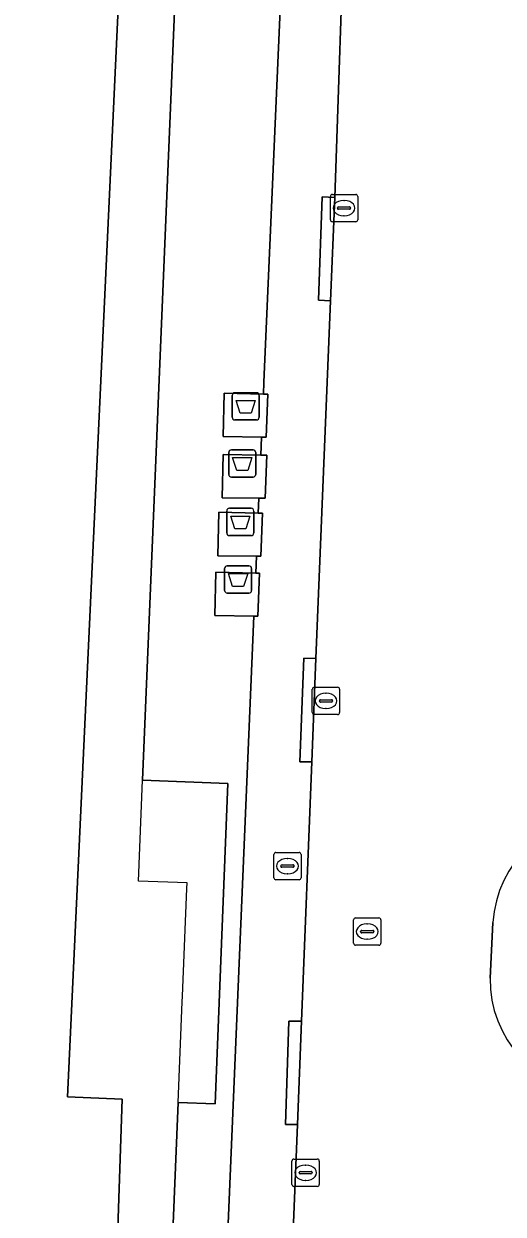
# Model space of a CAD drawing. Extents: x 160888 to 161385, y 386490 to 386908.
# Drawn here: x 160947.85 to 160965.4, y 386793.46 to 386837.06 of the extents above; entities that cross this region are included whole.
import ezdxf

# ---------------------------------------------------------------- set-up
doc = ezdxf.new("R2010")
doc.units = 0
for name, color, linetype in [('IMGEO_Afval_apart_plaats', 7, 'Continuous'), ('IMGEO_Brandkraan', 7, 'Continuous'), ('IMGEO_Erf', 7, 'Continuous'), ('IMGEO_Groenvoorziening', 7, 'Continuous'), ('IMGEO_Kolk', 7, 'Continuous'), ('IMGEO_Pand', 7, 'Continuous'), ('IMGEO_Pand_overbouw', 7, 'Continuous'), ('IMGEO_Rijbaan_lokaal_open', 7, 'Continuous'), ('IMGEO_Rioolput', 7, 'Continuous'), ('IMGEO_Voetpad_gesloten', 7, 'Continuous'), ('IMGEO_Voetpad_open', 7, 'Continuous')]:
    doc.layers.add(name, color=color, linetype=linetype)

msp = doc.modelspace()

# ---------------------------------------------------------------- linework, layer by layer
at = {"layer": 'IMGEO_Afval_apart_plaats'}
for p, q in [((160955.477, 386822.648), (160955.477, 386823.448)), ((160955.477, 386823.448), (160955.477, 386822.648)), ((160955.577, 386823.548), (160956.367, 386823.548)), ((160956.367, 386823.548), (160955.577, 386823.548)), ((160956.467, 386823.448), (160956.467, 386822.648)), ((160956.467, 386822.648), (160956.467, 386823.448)), ((160956.367, 386822.548), (160955.577, 386822.548)), ((160955.577, 386822.548), (160956.367, 386822.548)), ((160955.351, 386820.555), (160955.351, 386821.355)), ((160955.351, 386821.355), (160955.351, 386820.555)), ((160955.451, 386821.455), (160956.241, 386821.455)), ((160956.241, 386821.455), (160955.451, 386821.455)), ((160956.341, 386821.355), (160956.341, 386820.555)), ((160956.341, 386820.555), (160956.341, 386821.355)), ((160956.241, 386820.455), (160955.451, 386820.455)), ((160955.451, 386820.455), (160956.241, 386820.455)), ((160955.38, 386819.312), (160956.17, 386819.312)), ((160956.17, 386819.312), (160955.38, 386819.312)), ((160955.28, 386818.412), (160955.28, 386819.212)), ((160955.28, 386819.212), (160955.28, 386818.412)), ((160956.27, 386819.212), (160956.27, 386818.412)), ((160956.27, 386818.412), (160956.27, 386819.212)), ((160956.17, 386818.312), (160955.38, 386818.312)), ((160955.38, 386818.312), (160956.17, 386818.312)), ((160955.2, 386816.306), (160955.2, 386817.106)), ((160955.2, 386817.106), (160955.2, 386816.306)), ((160955.3, 386817.206), (160956.09, 386817.206)), ((160956.09, 386817.206), (160955.3, 386817.206)), ((160956.19, 386817.106), (160956.19, 386816.306)), ((160956.19, 386816.306), (160956.19, 386817.106)), ((160956.09, 386816.206), (160955.3, 386816.206)), ((160955.3, 386816.206), (160956.09, 386816.206))]:
    msp.add_line(p, q, dxfattribs=at)
for points in [[(160955.62, 386823.262), (160956.324, 386823.262), (160956.175, 386822.792), (160955.769, 386822.792), (160955.62, 386823.262)], [(160955.494, 386821.169), (160956.198, 386821.169), (160956.049, 386820.699), (160955.643, 386820.699), (160955.494, 386821.169)], [(160955.423, 386819.026), (160956.127, 386819.026), (160955.978, 386818.556), (160955.572, 386818.556), (160955.423, 386819.026)], [(160955.343, 386816.92), (160956.047, 386816.92), (160955.898, 386816.45), (160955.492, 386816.45), (160955.343, 386816.92)]]:
    msp.add_lwpolyline(points, dxfattribs=at)
for centre, start, end in [((160955.577, 386823.448), 90, 180), ((160955.577, 386823.448), 90, 180), ((160956.367, 386823.448), 0, 90), ((160956.367, 386823.448), 360, 90), ((160955.577, 386822.648), 180, 270), ((160955.577, 386822.648), 180, 270), ((160956.367, 386822.648), 270, 0), ((160956.367, 386822.648), 270, 0), ((160955.451, 386821.355), 90, 180), ((160955.451, 386821.355), 90, 180), ((160956.241, 386821.355), 0, 90), ((160956.241, 386821.355), 360, 90), ((160955.451, 386820.555), 180, 270), ((160955.451, 386820.555), 180, 270), ((160956.241, 386820.555), 270, 0), ((160956.241, 386820.555), 270, 0), ((160955.38, 386819.212), 90, 180), ((160955.38, 386819.212), 90, 180), ((160956.17, 386819.212), 0, 90), ((160956.17, 386819.212), 360, 90), ((160955.38, 386818.412), 180, 270), ((160955.38, 386818.412), 180, 270), ((160956.17, 386818.412), 270, 0), ((160956.17, 386818.412), 270, 0), ((160955.3, 386817.106), 90, 180), ((160955.3, 386817.106), 90, 180), ((160956.09, 386817.106), 0, 90), ((160956.09, 386817.106), 360, 90), ((160955.3, 386816.306), 180, 270), ((160955.3, 386816.306), 180, 270), ((160956.09, 386816.306), 270, 0), ((160956.09, 386816.306), 270, 0)]:
    msp.add_arc(centre, 0.1, start, end, dxfattribs=at)
at = {"layer": 'IMGEO_Brandkraan'}
for p, q in [((160957.078, 386806.706), (160957.93, 386806.706)), ((160957.003, 386805.78), (160957.003, 386806.632)), ((160957.262, 386806.2), (160957.262, 386806.212)), ((160957.305, 386806.249), (160957.703, 386806.249)), ((160957.491, 386806.486), (160957.516, 386806.486)), ((160957.746, 386806.212), (160957.746, 386806.2)), ((160958.004, 386806.632), (160958.004, 386805.78)), ((160957.7, 386806.163), (160957.302, 386806.163)), ((160957.514, 386805.926), (160957.489, 386805.926)), ((160957.93, 386805.706), (160957.078, 386805.706))]:
    msp.add_line(p, q, dxfattribs=at)
for points in [[(160957.078, 386806.706), (160957.93, 386806.706)], [(160957.003, 386805.78), (160957.003, 386806.632)], [(160958.004, 386806.632), (160958.004, 386805.78)], [(160957.93, 386805.706), (160957.078, 386805.706)]]:
    msp.add_lwpolyline(points, dxfattribs=at)
for centre, radius, start, end in [((160957.08, 386806.63), 0.0765, 91.552, 178.448), ((160957.08, 386806.63), 0.0765, 91.552, 178.448), ((160957.928, 386806.63), 0.0765, 1.552, 88.448), ((160957.928, 386806.63), 0.0765, 1.552, 88.448), ((160957.302, 386806.209), 0.0403, 85.8775, 175.7526), ((160957.299, 386806.199), 0.0366, 178.938, 274.7102), ((160957.703, 386806.206), 0.043, 264.8664, 352.4533), ((160957.707, 386806.211), 0.0386, 1.7309, 96.639), ((160957.08, 386805.782), 0.0765, 181.552, 268.448), ((160957.08, 386805.782), 0.0765, 181.552, 268.448), ((160957.928, 386805.782), 0.0765, 271.552, 358.448), ((160957.928, 386805.782), 0.0765, 271.552, 358.448)]:
    msp.add_arc(centre, radius, start, end, dxfattribs=at)
for centre, major_axis, ratio, start_param, end_param in [((160957.49, 386806.206), (-0.387, 0.002), 0.722429, 4.712389, 7.853982), ((160957.515, 386806.206), (-0.39, 0.002), 0.717154, 1.570796, 4.712389)]:
    msp.add_ellipse(centre, major_axis=major_axis, ratio=ratio, start_param=start_param, end_param=end_param, dxfattribs=at)
at = {"layer": 'IMGEO_Erf'}
msp.add_lwpolyline([(160953.788, 386847.794), (160951.78, 386847.873), (160949.448, 386797.758), (160951.446, 386797.676), (160950.315, 386763.859), (160952.108, 386763.787), (160953.498, 386797.543), (160954.852, 386797.5), (160955.314, 386809.236), (160952.198, 386809.36)], close=True, dxfattribs=at)
at = {"layer": 'IMGEO_Groenvoorziening'}
msp.add_lwpolyline([(160965.021, 386804.145), (160964.921, 386802.108)], dxfattribs=at)
for centre, radius, start, end in [((160969.275, 386803.84), 4.265, 91.7246, 175.8943), ((160969.079, 386802.051), 4.159, 179.2146, 266.0795)]:
    msp.add_arc(centre, radius, start, end, dxfattribs=at)
at = {"layer": 'IMGEO_Kolk'}
for p, q in [((160959.074, 386829.883), (160959.074, 386830.735)), ((160959.149, 386830.809), (160960.001, 386830.809)), ((160960.075, 386830.735), (160960.075, 386829.883)), ((160959.333, 386830.303), (160959.333, 386830.315)), ((160959.771, 386830.266), (160959.373, 386830.266)), ((160959.376, 386830.352), (160959.774, 386830.352)), ((160959.562, 386830.589), (160959.587, 386830.589)), ((160959.817, 386830.315), (160959.817, 386830.303)), ((160960.001, 386829.809), (160959.149, 386829.809)), ((160959.585, 386830.029), (160959.56, 386830.029)), ((160958.488, 386812.759), (160959.34, 386812.759)), ((160958.413, 386811.833), (160958.413, 386812.685)), ((160958.715, 386812.302), (160959.113, 386812.302)), ((160958.901, 386812.539), (160958.926, 386812.539)), ((160959.414, 386812.685), (160959.414, 386811.833)), ((160958.672, 386812.253), (160958.672, 386812.265)), ((160959.11, 386812.216), (160958.712, 386812.216)), ((160958.924, 386811.979), (160958.899, 386811.979)), ((160959.156, 386812.265), (160959.156, 386812.253)), ((160959.34, 386811.759), (160958.488, 386811.759)), ((160957.667, 386794.55), (160957.667, 386795.402)), ((160957.742, 386795.476), (160958.594, 386795.476)), ((160958.668, 386795.402), (160958.668, 386794.55)), ((160957.926, 386794.97), (160957.926, 386794.982)), ((160958.364, 386794.933), (160957.966, 386794.933)), ((160957.969, 386795.019), (160958.367, 386795.019)), ((160958.155, 386795.256), (160958.18, 386795.256)), ((160958.41, 386794.982), (160958.41, 386794.97)), ((160958.594, 386794.476), (160957.742, 386794.476)), ((160958.178, 386794.696), (160958.153, 386794.696))]:
    msp.add_line(p, q, dxfattribs=at)
for points in [[(160959.074, 386829.883), (160959.074, 386830.735)], [(160959.149, 386830.809), (160960.001, 386830.809)], [(160960.075, 386830.735), (160960.075, 386829.883)], [(160960.001, 386829.809), (160959.149, 386829.809)], [(160958.488, 386812.759), (160959.34, 386812.759)], [(160958.413, 386811.833), (160958.413, 386812.685)], [(160959.414, 386812.685), (160959.414, 386811.833)], [(160959.34, 386811.759), (160958.488, 386811.759)], [(160957.667, 386794.55), (160957.667, 386795.402)], [(160957.742, 386795.476), (160958.594, 386795.476)], [(160958.668, 386795.402), (160958.668, 386794.55)], [(160958.594, 386794.476), (160957.742, 386794.476)]]:
    msp.add_lwpolyline(points, dxfattribs=at)
for centre, radius, start, end in [((160959.151, 386830.733), 0.0765, 91.552, 178.448), ((160959.151, 386830.733), 0.0765, 91.552, 178.448), ((160959.999, 386830.733), 0.0765, 1.552, 88.448), ((160959.999, 386830.733), 0.0765, 1.552, 88.448), ((160959.373, 386830.312), 0.0403, 85.8775, 175.7526), ((160959.37, 386830.302), 0.0366, 178.938, 274.7102), ((160959.774, 386830.309), 0.043, 264.8664, 352.4533), ((160959.778, 386830.314), 0.0386, 1.7309, 96.639), ((160959.151, 386829.885), 0.0765, 181.552, 268.448), ((160959.151, 386829.885), 0.0765, 181.552, 268.448), ((160959.999, 386829.885), 0.0765, 271.552, 358.448), ((160959.999, 386829.885), 0.0765, 271.552, 358.448), ((160958.49, 386812.683), 0.0765, 91.552, 178.448), ((160958.49, 386812.683), 0.0765, 91.552, 178.448), ((160959.338, 386812.683), 0.0765, 1.552, 88.448), ((160959.338, 386812.683), 0.0765, 1.552, 88.448), ((160958.712, 386812.262), 0.0403, 85.8775, 175.7526), ((160959.117, 386812.264), 0.0386, 1.7309, 96.639), ((160958.709, 386812.252), 0.0366, 178.938, 274.7102), ((160959.113, 386812.259), 0.043, 264.8664, 352.4533), ((160958.49, 386811.835), 0.0765, 181.552, 268.448), ((160958.49, 386811.835), 0.0765, 181.552, 268.448), ((160959.338, 386811.835), 0.0765, 271.552, 358.448), ((160959.338, 386811.835), 0.0765, 271.552, 358.448), ((160957.744, 386795.4), 0.0765, 91.552, 178.448), ((160957.744, 386795.4), 0.0765, 91.552, 178.448), ((160958.592, 386795.4), 0.0765, 1.552, 88.448), ((160958.592, 386795.4), 0.0765, 1.552, 88.448), ((160957.966, 386794.979), 0.0403, 85.8775, 175.7526), ((160957.963, 386794.969), 0.0366, 178.938, 274.7102), ((160958.367, 386794.976), 0.043, 264.8664, 352.4533), ((160958.371, 386794.981), 0.0386, 1.7309, 96.639), ((160957.744, 386794.552), 0.0765, 181.552, 268.448), ((160957.744, 386794.552), 0.0765, 181.552, 268.448), ((160958.592, 386794.552), 0.0765, 271.552, 358.448), ((160958.592, 386794.552), 0.0765, 271.552, 358.448)]:
    msp.add_arc(centre, radius, start, end, dxfattribs=at)
for centre, major_axis, ratio, start_param, end_param in [((160959.561, 386830.309), (-0.387, 0.002), 0.722429, 4.712389, 7.853982), ((160959.586, 386830.309), (-0.39, 0.002), 0.717154, 1.570796, 4.712389), ((160958.9, 386812.259), (-0.387, 0.002), 0.722429, 4.712389, 7.853982), ((160958.925, 386812.259), (-0.39, 0.002), 0.717154, 1.570796, 4.712389), ((160958.154, 386794.976), (-0.387, 0.002), 0.722429, 4.712389, 7.853982), ((160958.179, 386794.976), (-0.39, 0.002), 0.717154, 1.570796, 4.712389)]:
    msp.add_ellipse(centre, major_axis=major_axis, ratio=ratio, start_param=start_param, end_param=end_param, dxfattribs=at)
at = {"layer": 'IMGEO_Pand'}
msp.add_lwpolyline([(160932.347, 386861.777), (160929.668, 386802.21), (160931.656, 386802.139), (160931.458, 386796.556), (160930.162, 386759.955), (160932.106, 386759.876), (160931.896, 386754.732), (160931.703, 386750), (160931.403, 386742.634), (160931.578, 386742.627), (160951.188, 386741.843), (160951.385, 386741.835), (160951.772, 386750), (160952.32, 386763.778), (160952.108, 386763.787), (160950.315, 386763.859), (160951.446, 386797.676), (160949.448, 386797.758), (160951.78, 386847.873)], dxfattribs=at)
at = {"layer": 'IMGEO_Pand_overbouw'}
msp.add_lwpolyline([(160953.788, 386847.794), (160951.78, 386847.873), (160949.448, 386797.758), (160951.446, 386797.676), (160950.315, 386763.859), (160952.108, 386763.787), (160953.498, 386797.543), (160953.65, 386801.238), (160953.658, 386801.438), (160953.82, 386805.388), (160953.828, 386805.588), (160952.045, 386805.661), (160952.198, 386809.36)], close=True, dxfattribs=at)
at = {"layer": 'IMGEO_Rijbaan_lokaal_open'}
for points in [[(160959.61, 386841.85), (160959.238, 386830.691), (160959.074, 386826.917), (160958.543, 386813.81), (160958.394, 386810.023), (160958.012, 386800.522), (160957.867, 386796.743), (160957.528, 386788.33), (160957.382, 386784.554), (160956.93, 386772.869), (160956.919, 386771.698)], [(160964.921, 386802.108), (160965.021, 386804.145)]]:
    msp.add_lwpolyline(points, dxfattribs=at)
for centre, radius, start, end in [((160969.275, 386803.84), 4.265, 91.7246, 175.8943), ((160969.079, 386802.051), 4.159, 179.2146, 266.0795)]:
    msp.add_arc(centre, radius, start, end, dxfattribs=at)
at = {"layer": 'IMGEO_Rioolput'}
for p, q in [((160959.924, 386803.383), (160959.924, 386804.235)), ((160959.999, 386804.309), (160960.851, 386804.309)), ((160960.412, 386804.089), (160960.437, 386804.089)), ((160960.925, 386804.235), (160960.925, 386803.383)), ((160960.183, 386803.803), (160960.183, 386803.815)), ((160960.621, 386803.766), (160960.223, 386803.766)), ((160960.226, 386803.852), (160960.624, 386803.852)), ((160960.667, 386803.815), (160960.667, 386803.803)), ((160960.851, 386803.309), (160959.999, 386803.309)), ((160960.435, 386803.529), (160960.41, 386803.529))]:
    msp.add_line(p, q, dxfattribs=at)
for points in [[(160959.924, 386803.383), (160959.924, 386804.235)], [(160959.999, 386804.309), (160960.851, 386804.309)], [(160960.925, 386804.235), (160960.925, 386803.383)], [(160960.851, 386803.309), (160959.999, 386803.309)]]:
    msp.add_lwpolyline(points, dxfattribs=at)
for centre, radius, start, end in [((160960.001, 386804.233), 0.0765, 91.552, 178.448), ((160960.001, 386804.233), 0.0765, 91.552, 178.448), ((160960.849, 386804.233), 0.0765, 1.552, 88.448), ((160960.849, 386804.233), 0.0765, 1.552, 88.448), ((160960.223, 386803.812), 0.0403, 85.8775, 175.7526), ((160960.22, 386803.802), 0.0366, 178.938, 274.7102), ((160960.624, 386803.809), 0.043, 264.8664, 352.4533), ((160960.628, 386803.814), 0.0386, 1.7309, 96.639), ((160960.001, 386803.385), 0.0765, 181.552, 268.448), ((160960.001, 386803.385), 0.0765, 181.552, 268.448), ((160960.849, 386803.385), 0.0765, 271.552, 358.448), ((160960.849, 386803.385), 0.0765, 271.552, 358.448)]:
    msp.add_arc(centre, radius, start, end, dxfattribs=at)
for centre, major_axis, ratio, start_param, end_param in [((160960.411, 386803.809), (-0.387, 0.002), 0.722429, 4.712389, 7.853982), ((160960.436, 386803.809), (-0.39, 0.002), 0.717154, 1.570796, 4.712389)]:
    msp.add_ellipse(centre, major_axis=major_axis, ratio=ratio, start_param=start_param, end_param=end_param, dxfattribs=at)
at = {"layer": 'IMGEO_Voetpad_gesloten'}
for points in [[(160956.78, 386823.493), (160956.62, 386823.496), (160955.183, 386823.526), (160955.143, 386821.939), (160956.553, 386821.921), (160956.719, 386821.919)], [(160956.746, 386821.256), (160956.525, 386821.26), (160955.149, 386821.289), (160955.109, 386819.702), (160956.458, 386819.684), (160956.685, 386819.681)], [(160956.588, 386819.131), (160956.435, 386819.135), (160954.991, 386819.165), (160954.951, 386817.577), (160956.368, 386817.559), (160956.527, 386817.557)], [(160956.475, 386816.939), (160956.342, 386816.942), (160954.877, 386816.972), (160954.838, 386815.385), (160956.276, 386815.366), (160956.413, 386815.365)]]:
    msp.add_lwpolyline(points, close=True, dxfattribs=at)
at = {"layer": 'IMGEO_Voetpad_open'}
for points in [[(160957.867, 386796.743), (160957.427, 386796.742), (160957.557, 386800.529), (160958.012, 386800.522), (160958.394, 386810.023), (160957.96, 386810.032), (160958.098, 386813.821), (160958.543, 386813.81), (160959.074, 386826.917), (160958.637, 386826.939), (160958.774, 386830.722), (160959.238, 386830.691), (160959.61, 386841.85), (160959.632, 386842.271), (160960.591, 386860.622), (160960.986, 386873.9)], [(160953.788, 386847.794), (160952.198, 386809.36), (160955.314, 386809.236), (160954.852, 386797.5), (160953.498, 386797.543), (160952.108, 386763.787)], [(160953.158, 386741.685), (160956.276, 386815.366), (160954.838, 386815.385), (160954.877, 386816.972), (160956.342, 386816.942), (160956.368, 386817.559), (160954.951, 386817.577), (160954.991, 386819.165), (160956.435, 386819.135), (160956.458, 386819.684), (160955.109, 386819.702), (160955.149, 386821.289), (160956.525, 386821.26), (160956.553, 386821.921), (160955.143, 386821.939), (160955.183, 386823.526), (160956.62, 386823.496), (160956.638, 386823.929), (160957.528, 386844.274)], [(160957.528, 386844.274), (160956.638, 386823.929), (160956.62, 386823.496), (160956.78, 386823.493), (160956.719, 386821.919), (160956.553, 386821.921), (160956.525, 386821.26), (160956.746, 386821.256), (160956.685, 386819.681), (160956.458, 386819.684), (160956.435, 386819.135), (160956.588, 386819.131), (160956.527, 386817.557), (160956.368, 386817.559), (160956.342, 386816.942), (160956.475, 386816.939), (160956.413, 386815.365), (160956.276, 386815.366), (160953.158, 386741.685)], [(160955.829, 386771.776), (160955.828, 386772.926), (160956.93, 386772.869), (160957.382, 386784.554), (160956.949, 386784.565), (160957.081, 386788.348), (160957.528, 386788.33), (160957.867, 386796.743)]]:
    msp.add_lwpolyline(points, dxfattribs=at)
for points in [[(160959.074, 386826.917), (160959.238, 386830.691), (160958.774, 386830.722), (160958.637, 386826.939)], [(160958.543, 386813.81), (160958.098, 386813.821), (160957.96, 386810.032), (160958.394, 386810.023)], [(160958.012, 386800.522), (160957.557, 386800.529), (160957.427, 386796.742), (160957.867, 386796.743)]]:
    msp.add_lwpolyline(points, close=True, dxfattribs=at)

doc.saveas('drawing.dxf')
